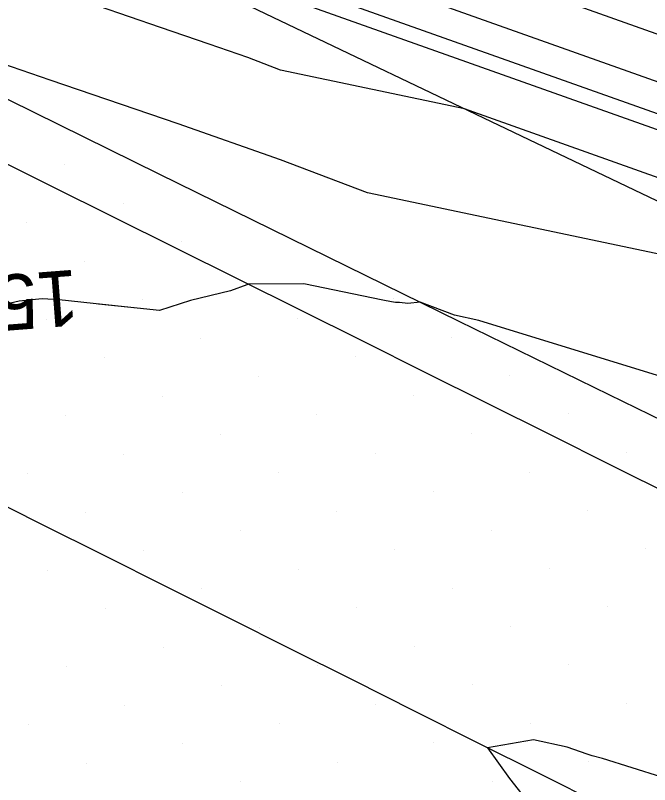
# Model space of a CAD drawing. Extents: x 2354170 to 2357230, y 866100 to 868290.
# Drawn here: x 2355592.79 to 2355615.56, y 867251.07 to 867278.69 of the extents above; entities that cross this region are included whole.
import ezdxf

# ---------------------------------------------------------------- set-up
doc = ezdxf.new("R2010")
doc.units = 0
for name, color, linetype in [('Default', 7, 'Continuous'), ('DTM Contours Major', 7, 'Continuous'), ('DTM Contours Minor', 7, 'Continuous'), ('DTM Contours Minor Text', 7, 'Continuous'), ('Exist DTM Breakline', 7, 'Continuous'), ('Exist DTM Scan Elevation Point', 7, 'Continuous'), ('Exist Roads EOP', 7, 'Continuous'), ('PH Exist DTM Breakline', 7, 'Continuous')]:
    doc.layers.add(name, color=color, linetype=linetype)

msp = doc.modelspace()

# ---------------------------------------------------------------- linework, layer by layer
at = {"layer": 'Default'}
for points in [[(2355629.603, 867230.267), (2355634.381, 867239.806), (2355638.726, 867249.305), (2355639.707, 867251.959), (2355641.3, 867255.121), (2355644.33, 867261.903), (2355644.072, 867263.165), (2355642.025, 867263.835), (2355641.688, 867264.67), (2355638.666, 867265.509), (2355635.689, 867266.346), (2355633.778, 867267.429), (2355624.936, 867270.668), (2355623.095, 867271.574), (2355620.793, 867272.825), (2355600.871, 867279.913), (2355600.397, 867280.101), (2355599.931, 867280.355), (2355596.684, 867281.341), (2355584.414, 867284.426)], [(2355630.676, 867229.956), (2355635.303, 867239.193), (2355639.51, 867248.392), (2355641.124, 867252.757), (2355642.576, 867255.639), (2355645.338, 867261.819), (2355644.854, 867264.183), (2355643.671, 867264.57), (2355642.793, 867266.745), (2355641.901, 867266.992), (2355636.38, 867268.546), (2355632.835, 867270.553), (2355626.188, 867272.988), (2355622.553, 867274.776), (2355618.013, 867277.245), (2355603.213, 867282.511)], [(2355630.14, 867230.112), (2355634.842, 867239.5), (2355639.118, 867248.849), (2355640.416, 867252.358), (2355641.938, 867255.38), (2355644.834, 867261.861), (2355644.463, 867263.674), (2355642.848, 867264.203), (2355642.241, 867265.707), (2355640.284, 867266.25), (2355636.035, 867267.446), (2355633.307, 867268.991), (2355625.562, 867271.828), (2355622.824, 867273.175), (2355619.403, 867275.035), (2355602.042, 867281.212)], [(2355629.066, 867230.422), (2355633.92, 867240.113), (2355638.334, 867249.762), (2355638.998, 867251.559), (2355640.662, 867254.863), (2355643.827, 867261.945), (2355643.681, 867262.656), (2355641.202, 867263.467), (2355641.135, 867263.633), (2355637.049, 867264.767), (2355635.344, 867265.247), (2355634.25, 867265.866), (2355624.311, 867269.508), (2355623.365, 867269.973), (2355622.184, 867270.615), (2355608.907, 867275.339), (2355602.309, 867276.729), (2355601.127, 867277.177), (2355599.737, 867277.663), (2355597.999, 867278.256), (2355595.765, 867279.024)], [(2355637.942, 867250.219), (2355638.29, 867251.16), (2355640.024, 867254.604), (2355643.323, 867261.987), (2355643.29, 867262.148), (2355642.567, 867262.384), (2355641.188, 867262.343), (2355640.482, 867262.608), (2355639.627, 867262.934), (2355638.894, 867263.226), (2355636.784, 867263.65), (2355635.431, 867264.025), (2355634.999, 867264.147), (2355634.722, 867264.304), (2355623.685, 867268.348), (2355623.636, 867268.372), (2355623.574, 867268.406), (2355622.885, 867268.651), (2355605.431, 867272.326), (2355602.304, 867273.512), (2355598.627, 867274.798), (2355594.029, 867276.366), (2355588.119, 867278.4)], [(2355615.992, 867265.714), (2355609.424, 867267.74), (2355608.553, 867267.924), (2355607.323, 867268.39), (2355606.872, 867268.345), (2355606.573, 867268.384), (2355606.429, 867268.382), (2355606.292, 867268.412), (2355605.977, 867268.472), (2355603.139, 867269.048), (2355601.148, 867269.047), (2355601.098, 867269.018), (2355600.507, 867268.805), (2355599.067, 867268.45), (2355597.956, 867268.09), (2355597.155, 867268.182), (2355595.582, 867268.342), (2355594.354, 867268.479), (2355593.742, 867268.518), (2355592.918, 867268.426), (2355591.04, 867268)], [(2355617.478, 867250.936), (2355615.989, 867251.341), (2355613.87, 867252.005), (2355613.493, 867252.099), (2355613.309, 867252.165), (2355612.598, 867252.408), (2355611.389, 867252.675), (2355609.741, 867252.389), (2355610.523, 867251.289), (2355611.367, 867250.225)]]:
    msp.add_lwpolyline(points, dxfattribs=at)
at = {"layer": 'DTM Contours Major'}
msp.add_lwpolyline([(2355629.782, 867230.215), (2355634.535, 867239.704), (2355638.857, 867249.153), (2355639.943, 867252.092), (2355641.513, 867255.208), (2355644.498, 867261.889), (2355644.202, 867263.335), (2355642.3, 867263.958), (2355641.872, 867265.016), (2355639.206, 867265.756), (2355635.804, 867266.713), (2355633.621, 867267.949), (2355625.145, 867271.055), (2355623.004, 867272.108), (2355620.33, 867273.562), (2355601.262, 867280.346), (2355600.385, 867280.693), (2355599.522, 867281.162), (2355593.515, 867282.987), (2355585.05, 867285.115)], dxfattribs=at)
at = {"layer": 'DTM Contours Minor'}
msp.add_lwpolyline([(2355615.992, 867265.714), (2355609.424, 867267.74), (2355608.553, 867267.924), (2355607.323, 867268.39), (2355606.872, 867268.345), (2355606.573, 867268.384), (2355606.429, 867268.382), (2355606.292, 867268.412), (2355605.977, 867268.472), (2355603.139, 867269.048), (2355601.148, 867269.047), (2355601.098, 867269.018), (2355600.507, 867268.805), (2355599.067, 867268.45), (2355597.956, 867268.09), (2355597.155, 867268.182), (2355595.766, 867268.323)], dxfattribs=at)
at = {"layer": 'Exist DTM Breakline'}
for points in [[(2355591.821, 867273.683), (2355594.06, 867272.571), (2355596.299, 867271.459), (2355598.538, 867270.346), (2355600.776, 867269.233), (2355603.014, 867268.118), (2355605.251, 867267.003), (2355607.488, 867265.887), (2355609.725, 867264.77), (2355611.961, 867263.653), (2355614.197, 867262.535), (2355616.433, 867261.415), (2355618.668, 867260.295), (2355620.903, 867259.175), (2355623.137, 867258.053), (2355625.371, 867256.931), (2355627.605, 867255.808), (2355629.838, 867254.684), (2355632.071, 867253.56), (2355634.303, 867252.435), (2355636.518, 867251.319)], [(2355631.763, 867241.44), (2355629.522, 867242.548), (2355627.282, 867243.656), (2355625.041, 867244.766), (2355622.802, 867245.877), (2355620.562, 867246.989), (2355618.324, 867248.102), (2355616.086, 867249.216), (2355613.849, 867250.333), (2355611.613, 867251.451), (2355609.378, 867252.57), (2355607.144, 867253.692), (2355604.909, 867254.814), (2355602.675, 867255.935), (2355600.441, 867257.056), (2355598.206, 867258.177), (2355595.97, 867259.296), (2355593.735, 867260.415), (2355591.499, 867261.533)]]:
    msp.add_lwpolyline(points, dxfattribs=at)
at = {"layer": 'Exist DTM Scan Elevation Point'}
for p, q in [((2355594.566, 867273.331), (2355594.566, 867273.331)), ((2355596.651, 867271.951), (2355596.651, 867271.951)), ((2355593.187, 867271.246), (2355593.187, 867271.246)), ((2355598.736, 867270.572), (2355598.736, 867270.572)), ((2355595.272, 867269.866), (2355595.272, 867269.866)), ((2355597.357, 867268.487), (2355597.357, 867268.487)), ((2355606.371, 867268.519), (2355606.371, 867268.519)), ((2355593.892, 867267.781), (2355593.892, 867267.781)), ((2355602.906, 867267.813), (2355602.906, 867267.813)), ((2355599.442, 867267.107), (2355599.442, 867267.107)), ((2355608.456, 867267.139), (2355608.456, 867267.139)), ((2355595.977, 867266.402), (2355595.977, 867266.402)), ((2355604.991, 867266.434), (2355604.991, 867266.434)), ((2355601.527, 867265.728), (2355601.527, 867265.728)), ((2355610.541, 867265.76), (2355610.541, 867265.76)), ((2355598.062, 867265.022), (2355598.062, 867265.022)), ((2355607.076, 867265.054), (2355607.076, 867265.054)), ((2355603.612, 867264.349), (2355603.612, 867264.349)), ((2355612.626, 867264.38), (2355612.626, 867264.38)), ((2355594.598, 867264.317), (2355594.598, 867264.317)), ((2355600.147, 867263.643), (2355600.147, 867263.643)), ((2355609.161, 867263.675), (2355609.161, 867263.675)), ((2355605.697, 867262.969), (2355605.697, 867262.969)), ((2355614.711, 867263.001), (2355614.711, 867263.001)), ((2355596.683, 867262.937), (2355596.683, 867262.937)), ((2355593.218, 867262.232), (2355593.218, 867262.232)), ((2355602.232, 867262.264), (2355602.232, 867262.264)), ((2355611.246, 867262.295), (2355611.246, 867262.295)), ((2355607.782, 867261.59), (2355607.782, 867261.59)), ((2355598.768, 867261.558), (2355598.768, 867261.558)), ((2355595.303, 867260.853), (2355595.303, 867260.853)), ((2355604.317, 867260.884), (2355604.317, 867260.884)), ((2355613.331, 867260.916), (2355613.331, 867260.916)), ((2355600.853, 867260.179), (2355600.853, 867260.179)), ((2355609.867, 867260.21), (2355609.867, 867260.21)), ((2355597.388, 867259.473), (2355597.388, 867259.473)), ((2355606.402, 867259.505), (2355606.402, 867259.505)), ((2355615.416, 867259.536), (2355615.416, 867259.536)), ((2355602.938, 867258.799), (2355602.938, 867258.799)), ((2355611.952, 867258.831), (2355611.952, 867258.831)), ((2355593.924, 867258.768), (2355593.924, 867258.768)), ((2355599.473, 867258.094), (2355599.473, 867258.094)), ((2355608.487, 867258.125), (2355608.487, 867258.125)), ((2355605.023, 867257.42), (2355605.023, 867257.42)), ((2355614.037, 867257.451), (2355614.037, 867257.451)), ((2355596.009, 867257.388), (2355596.009, 867257.388)), ((2355601.558, 867256.714), (2355601.558, 867256.714)), ((2355610.572, 867256.746), (2355610.572, 867256.746)), ((2355607.108, 867256.04), (2355607.108, 867256.04)), ((2355598.094, 867256.009), (2355598.094, 867256.009)), ((2355594.63, 867255.303), (2355594.63, 867255.303)), ((2355603.643, 867255.335), (2355603.643, 867255.335)), ((2355612.657, 867255.366), (2355612.657, 867255.366)), ((2355609.193, 867254.661), (2355609.193, 867254.661)), ((2355600.179, 867254.629), (2355600.179, 867254.629)), ((2355596.715, 867253.924), (2355596.715, 867253.924)), ((2355605.728, 867253.955), (2355605.728, 867253.955)), ((2355614.742, 867253.987), (2355614.742, 867253.987)), ((2355611.278, 867253.281), (2355611.278, 867253.281)), ((2355593.25, 867253.218), (2355593.25, 867253.218)), ((2355602.264, 867253.25), (2355602.264, 867253.25)), ((2355598.8, 867252.544), (2355598.8, 867252.544)), ((2355607.813, 867252.576), (2355607.813, 867252.576)), ((2355613.363, 867251.902), (2355613.363, 867251.902)), ((2355595.335, 867251.839), (2355595.335, 867251.839)), ((2355604.349, 867251.87), (2355604.349, 867251.87)), ((2355600.885, 867251.165), (2355600.885, 867251.165)), ((2355609.898, 867251.196), (2355609.898, 867251.196))]:
    msp.add_line(p, q, dxfattribs=at)
at = {"layer": 'Exist Roads EOP'}
msp.add_lwpolyline([(2355538.754, 867302.227), (2355544.135, 867299.572), (2355549.516, 867296.919), (2355554.898, 867294.266), (2355560.279, 867291.612), (2355565.66, 867288.958), (2355571.04, 867286.301), (2355576.419, 867283.643), (2355581.797, 867280.983), (2355587.175, 867278.323), (2355592.553, 867275.664), (2355597.934, 867273.008), (2355603.316, 867270.357), (2355608.702, 867267.713), (2355614.092, 867265.076), (2355619.486, 867262.449), (2355623.518, 867260.505)], dxfattribs=at)
at = {"layer": 'PH Exist DTM Breakline'}
msp.add_lwpolyline([(2355640.999, 867263.377), (2355634.882, 867263.773), (2355623.65, 867268.285), (2355600.412, 867279.404), (2355579.643, 867290.193), (2355554.803, 867302.415), (2355538.755, 867310.275), (2355516.615, 867321.87), (2355504.721, 867328.149), (2355484.412, 867339.96)], dxfattribs=at)

# ---------------------------------------------------------------- texts
at = {"layer": 'DTM Contours Minor Text'}
msp.add_text('156', height=2, rotation=184.3904, dxfattribs=at).set_placement((2355594.977, 867269.567))

doc.saveas('drawing.dxf')
